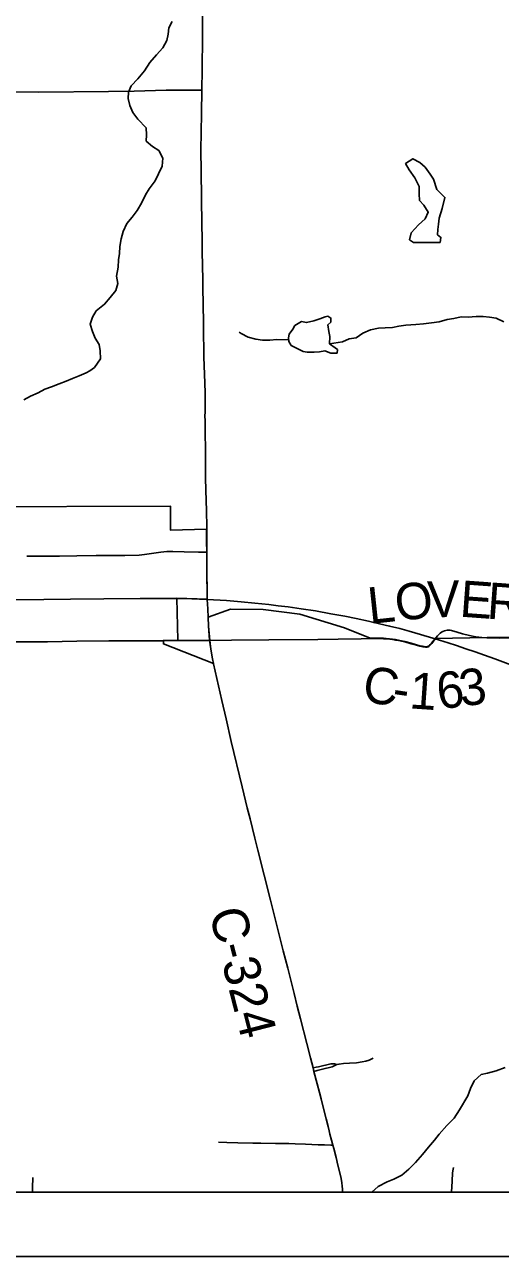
# Model space of a CAD drawing. Extents: x 0 to 34, y 0 to 22.
# Drawn here: x 15.722 to 16.463, y 13.024 to 14.945 of the extents above; entities that cross this region are included whole.
import ezdxf

# ---------------------------------------------------------------- set-up
doc = ezdxf.new("R2010")
doc.units = 0
for name, color, linetype in [('GM_X_City_Street', 7, 'Continuous'), ('GM_X_Corporation', 7, 'Continuous'), ('GM_X_County_Road', 7, 'Continuous'), ('GM_X_County_Road_Text', 7, 'Continuous'), ('GM_X_Minor_Lake', 7, 'Continuous'), ('GM_X_Minor_River', 7, 'Continuous'), ('GM_X_State_Route', 7, 'Continuous'), ('GM_X_Township_Road', 7, 'Continuous'), ('SH_Data', 7, 'Continuous')]:
    doc.layers.add(name, color=color, linetype=linetype)

msp = doc.modelspace()

# ---------------------------------------------------------------- linework, layer by layer
at = {"layer": 'GM_X_City_Street'}
for points in [[(15.7249, 14.1157), (15.7759, 14.1159), (15.8032, 14.1165), (15.833, 14.1171), (15.8622, 14.1172), (15.8777, 14.1171), (15.9001, 14.1177), (15.9087, 14.1185), (15.9339, 14.1221), (15.9432, 14.123), (15.9525, 14.1232), (15.9702, 14.1228), (15.9928, 14.1223), (16.0056, 14.122)], [(16.2084, 13.3231), (16.2121, 13.3238), (16.2189, 13.3248), (16.2282, 13.3254), (16.2393, 13.3259), (16.2478, 13.327), (16.2538, 13.3283), (16.2589, 13.3301), (16.2649, 13.3331)], [(16.1714, 13.3178), (16.1761, 13.3187), (16.1801, 13.3195), (16.1989, 13.3239), (16.2026, 13.3243), (16.2047, 13.324), (16.2084, 13.3231)], [(16.1728, 13.3124), (16.1776, 13.3136), (16.1902, 13.3169), (16.1971, 13.3186), (16.2013, 13.3197), (16.2042, 13.3208), (16.2084, 13.3231)], [(16.0237, 13.2018), (16.0367, 13.2014), (16.0541, 13.2011), (16.0776, 13.2006), (16.0818, 13.2005), (16.0899, 13.2004), (16.1127, 13.2), (16.1253, 13.1998), (16.1338, 13.1997), (16.1433, 13.1994), (16.1598, 13.1988), (16.1794, 13.198), (16.1892, 13.1976), (16.1992, 13.1975), (16.2023, 13.1974)], [(16.3873, 13.1239), (16.3881, 13.1412), (16.389, 13.1542), (16.3897, 13.1596), (16.3903, 13.1626)], [(15.7337, 13.1239), (15.7339, 13.1307), (15.7345, 13.1466)]]:
    msp.add_lwpolyline(points, dxfattribs=at)
at = {"layer": 'GM_X_Corporation'}
for points in [[(13.4438, 15.6034), (13.4438, 13.1239), (18.8008, 13.1239)], [(16.5054, 13.99), (16.4616, 13.9888), (16.4522, 13.989), (16.4435, 13.9892), (16.4431, 13.9892), (16.3617, 13.9873), (16.3562, 13.9803), (16.3541, 13.978), (16.3523, 13.9763), (16.3516, 13.9757), (16.3506, 13.9752), (16.3496, 13.9749), (16.3485, 13.9747), (16.3476, 13.9746), (16.3465, 13.9747), (16.3446, 13.9749), (16.3422, 13.9753), (16.3379, 13.9763), (16.3327, 13.9777), (16.3243, 13.98), (16.3143, 13.9827), (16.3092, 13.9839), (16.3044, 13.9849), (16.2997, 13.9857), (16.2953, 13.9864), (16.2907, 13.987), (16.2855, 13.9874), (16.281, 13.9878), (16.2754, 13.988), (16.2687, 13.9881), (16.2603, 13.9879), (16.2206, 14.0042), (16.1507, 14.0255), (16.0938, 14.0327), (16.0426, 14.033), (16.0076, 14.0208), (16.0082, 14.0075), (16.01, 13.985), (16.0119, 13.9715), (16.0145, 13.956), (16.0161, 13.9486), (15.938, 13.979), (15.938, 13.9846), (15.9607, 13.9847), (15.9589, 14.0503), (16.0063, 14.0489), (16.0053, 14.158), (15.9491, 14.1563), (15.9489, 14.1941), (15.6248, 14.1931)], [(15.1283, 13.1239), (17.3265, 13.1239)]]:
    msp.add_lwpolyline(points, dxfattribs=at)
at = {"layer": 'GM_X_County_Road'}
for p, q in [((15.7325, 13.9825), (15.7429, 13.9825)), ((15.938, 13.9841), (15.9609, 13.9842)), ((16.0855, 13.6573), (16.0808, 13.6761)), ((16.105, 13.5795), (16.0855, 13.6573))]:
    msp.add_line(p, q, dxfattribs=at)
for points in [[(16.0078, 14.0203), (16.0071, 14.0339), (16.0065, 14.0484)], [(16.0102, 13.9844), (16.0084, 14.0069), (16.0078, 14.0203)], [(16.0102, 13.9844), (16.0443, 13.9847), (16.1022, 13.9856), (16.179, 13.9861), (16.2106, 13.9864), (16.2463, 13.9871), (16.2596, 13.9873)], [(16.2596, 13.9873), (16.2605, 13.9873), (16.2689, 13.9875), (16.2756, 13.9875), (16.2812, 13.9872), (16.2857, 13.9869), (16.2909, 13.9864), (16.2955, 13.9858), (16.2999, 13.9851), (16.3046, 13.9843), (16.3094, 13.9833), (16.3145, 13.9821), (16.3245, 13.9794), (16.3329, 13.9771), (16.3381, 13.9757), (16.3424, 13.9747), (16.3448, 13.9743), (16.3467, 13.9741), (16.3478, 13.9741), (16.3487, 13.9741), (16.3499, 13.9743), (16.3509, 13.9747), (16.3518, 13.9752), (16.3525, 13.9757), (16.3543, 13.9774), (16.3564, 13.9798), (16.3619, 13.9868)], [(16.3619, 13.9868), (16.3656, 13.9915), (16.3675, 13.9937), (16.3695, 13.9957), (16.3716, 13.9972), (16.374, 13.9984), (16.3765, 13.9994), (16.3787, 14), (16.3807, 14.0003), (16.382, 14.0005), (16.3835, 14.0005), (16.3854, 14.0003), (16.3872, 13.9999), (16.3959, 13.9975), (16.4045, 13.9949), (16.4155, 13.992), (16.4252, 13.9903), (16.4348, 13.9891), (16.4424, 13.9887)], [(16.4424, 13.9887), (16.4433, 13.9886), (16.4524, 13.9884), (16.4619, 13.9882), (16.5056, 13.9895), (16.5733, 13.9901), (16.586, 13.9902)], [(15.6516, 13.982), (15.6991, 13.9824), (15.7316, 13.9825), (15.7325, 13.9825)], [(15.7429, 13.9825), (15.7575, 13.9825), (15.8032, 13.9831), (15.8529, 13.9837), (15.9297, 13.9841), (15.938, 13.9841)], [(15.9609, 13.9842), (15.9678, 13.9842), (15.9977, 13.9843), (16.0102, 13.9844)], [(16.0161, 13.949), (16.0147, 13.9555), (16.0121, 13.9709), (16.0102, 13.9844)], [(16.0808, 13.6761), (16.0732, 13.7061), (16.0687, 13.7236), (16.0607, 13.7562), (16.0439, 13.827), (16.0361, 13.8622), (16.0292, 13.8906), (16.0163, 13.948), (16.0161, 13.949)], [(16.1249, 13.5004), (16.1155, 13.5376), (16.1076, 13.5691), (16.105, 13.5795)], [(16.1467, 13.4143), (16.1418, 13.434), (16.1319, 13.4735), (16.1249, 13.5004)], [(16.1616, 13.3557), (16.1517, 13.3945), (16.1467, 13.4143)], [(16.1728, 13.3124), (16.1714, 13.3178), (16.1674, 13.3333), (16.1616, 13.3557)], [(16.1813, 13.2795), (16.1777, 13.2932), (16.1728, 13.3124)], [(16.1877, 13.2547), (16.1839, 13.2693), (16.1813, 13.2795)], [(16.1949, 13.2266), (16.1919, 13.2384), (16.1877, 13.2547)], [(16.2023, 13.1974), (16.2001, 13.2053), (16.1978, 13.2143), (16.1966, 13.2194), (16.1949, 13.2266)], [(16.2174, 13.1239), (16.2174, 13.1285), (16.217, 13.1335), (16.2164, 13.1386), (16.2152, 13.1451), (16.2141, 13.15), (16.2102, 13.1663), (16.2075, 13.178), (16.2039, 13.1921), (16.2023, 13.1974)]]:
    msp.add_lwpolyline(points, dxfattribs=at)
at = {"layer": 'GM_X_Minor_Lake'}
for p, q in [((16.3281, 14.6049), (16.3698, 14.605)), ((16.1375, 14.4447), (16.1558, 14.4351))]:
    msp.add_line(p, q, dxfattribs=at)
for points in [[(16.3698, 14.605), (16.3708, 14.613), (16.3655, 14.6171), (16.3661, 14.6254), (16.3668, 14.6338), (16.3682, 14.6433), (16.3729, 14.6581), (16.3769, 14.6753), (16.3646, 14.688), (16.3592, 14.7039), (16.3541, 14.7118), (16.3461, 14.7227), (16.338, 14.7299), (16.327, 14.7358), (16.3157, 14.7281), (16.3215, 14.7183), (16.33, 14.7062), (16.3369, 14.6927), (16.3367, 14.6809), (16.3376, 14.6706), (16.3441, 14.6635), (16.351, 14.6522), (16.3462, 14.6419), (16.3357, 14.6327), (16.3245, 14.6204), (16.3216, 14.6093), (16.3281, 14.6049)], [(16.1558, 14.4351), (16.1623, 14.434), (16.1729, 14.4341), (16.1816, 14.4346), (16.1899, 14.4362), (16.199, 14.4325), (16.2089, 14.4327), (16.2096, 14.438), (16.2061, 14.4406), (16.197, 14.4473), (16.1976, 14.4587), (16.196, 14.4663), (16.1944, 14.4765), (16.1989, 14.4807), (16.1992, 14.4872), (16.1942, 14.4902), (16.1904, 14.489), (16.1821, 14.4859), (16.1727, 14.4827), (16.161, 14.4803), (16.1534, 14.4817), (16.1429, 14.4755), (16.1399, 14.4698), (16.1343, 14.4622), (16.1329, 14.4564), (16.1337, 14.4508), (16.1375, 14.4447)]]:
    msp.add_lwpolyline(points, dxfattribs=at)
at = {"layer": 'GM_X_Minor_River'}
for points in [[(15.8235, 14.4047), (15.8304, 14.4104), (15.8397, 14.4238), (15.8396, 14.4359), (15.8376, 14.4458), (15.8314, 14.456), (15.8275, 14.4665), (15.8239, 14.4775), (15.8276, 14.4886), (15.8332, 14.4985), (15.8463, 14.5089), (15.8549, 14.5192), (15.8639, 14.5304), (15.8668, 14.5414), (15.8651, 14.5528), (15.8672, 14.5668), (15.8682, 14.5782), (15.8693, 14.5877), (15.8699, 14.5988), (15.872, 14.6109), (15.8753, 14.6223), (15.8812, 14.6346), (15.8895, 14.6445), (15.8969, 14.6549), (15.904, 14.6667), (15.9103, 14.6793), (15.9158, 14.6889), (15.9252, 14.7015), (15.9303, 14.7122), (15.9363, 14.724), (15.9373, 14.7366), (15.9307, 14.7486), (15.9208, 14.755), (15.9112, 14.7632), (15.9115, 14.7731), (15.911, 14.7837), (15.8983, 14.7976), (15.8902, 14.8081), (15.8859, 14.8187), (15.8832, 14.8297), (15.8838, 14.8396), (15.8879, 14.8495), (15.8983, 14.8602), (15.9084, 14.8729), (15.9166, 14.8859), (15.9271, 14.8978), (15.9372, 14.9089), (15.9431, 14.92), (15.9453, 14.9299), (15.9463, 14.9401), (15.9519, 14.9497)], [(16.4256, 14.4898), (16.4135, 14.4889), (16.4025, 14.4892), (16.3908, 14.4868), (16.3806, 14.4848), (16.3678, 14.4816), (16.356, 14.4799), (16.3436, 14.4783), (16.3315, 14.477), (16.3163, 14.4764), (16.3054, 14.4744), (16.2951, 14.4724), (16.2838, 14.4719), (16.2732, 14.4714), (16.2611, 14.4689), (16.249, 14.4635), (16.2385, 14.4562), (16.2276, 14.4549), (16.2174, 14.4502), (16.197, 14.4473)], [(16.4689, 14.4816), (16.4567, 14.4872), (16.4465, 14.4886), (16.4366, 14.4896), (16.4256, 14.4898)], [(16.1333, 14.4532), (16.1151, 14.4536), (16.1041, 14.4527), (16.0927, 14.4529), (16.0821, 14.4543), (16.0704, 14.4572), (16.0593, 14.4632), (16.0562, 14.4654)], [(15.7205, 14.3596), (15.7307, 14.3657), (15.7428, 14.3707), (15.7529, 14.3761), (15.7635, 14.38), (15.7756, 14.3846), (15.7861, 14.3889), (15.796, 14.3928), (15.8065, 14.3974), (15.8178, 14.402), (15.8235, 14.4047)], [(16.2631, 13.1239), (16.2728, 13.1327), (16.2871, 13.1401), (16.2973, 13.144), (16.3097, 13.1506), (16.3206, 13.1598), (16.3311, 13.1702), (16.3419, 13.1829), (16.3516, 13.194), (16.361, 13.2051), (16.3681, 13.2147), (16.38, 13.2277), (16.3913, 13.2396), (16.3998, 13.2526), (16.4125, 13.274), (16.4169, 13.2855), (16.4228, 13.2977), (16.4333, 13.3073), (16.4435, 13.3097), (16.4571, 13.3133), (16.471, 13.3184)]]:
    msp.add_lwpolyline(points, dxfattribs=at)
at = {"layer": 'GM_X_State_Route'}
for points in [[(16.0051, 14.1847), (16.005, 14.1898), (16.0048, 14.1997), (16.0043, 14.2219), (16.0039, 14.235), (16.0037, 14.2449), (16.0037, 14.2555), (16.0036, 14.2835), (16.0031, 14.3073), (16.0031, 14.323), (16.003, 14.3279), (16.0028, 14.3335), (16.0029, 14.3416), (16.0031, 14.3577), (16.0029, 14.3708), (16.0026, 14.3856), (16.0013, 14.427), (16.001, 14.4406), (16.0007, 14.4593), (16.0005, 14.4735), (15.9999, 14.5145), (15.9997, 14.5288), (15.9993, 14.5462), (15.9989, 14.5697), (15.9987, 14.5902), (15.9983, 14.6106), (15.9979, 14.633), (15.9967, 14.7156), (15.9966, 14.7498), (15.9968, 14.7766), (15.9975, 14.807), (15.9978, 14.8429), (15.9983, 14.8749), (15.9991, 14.926), (15.9997, 15.0138)], [(16.0055, 14.1574), (16.0055, 14.1637), (16.0051, 14.1847)], [(16.0065, 14.0484), (16.0061, 14.0676), (16.0059, 14.0774), (16.0056, 14.0967), (16.0056, 14.122), (16.0056, 14.126), (16.0055, 14.1391), (16.0055, 14.1574)], [(15.6249, 14.047), (15.706, 14.0478), (15.7513, 14.0483), (15.7929, 14.0486), (15.8451, 14.0492), (15.9017, 14.0498), (15.9334, 14.0499), (15.9591, 14.0498)], [(15.9591, 14.0498), (15.9611, 14.0497), (15.9824, 14.0493), (16.0065, 14.0484)], [(16.0065, 14.0484), (16.0364, 14.0466), (16.0593, 14.0448), (16.0805, 14.0428), (16.1024, 14.0403), (16.117, 14.0386), (16.1327, 14.0367), (16.153, 14.034), (16.1752, 14.0305), (16.1991, 14.0262), (16.2207, 14.0221), (16.2388, 14.0185), (16.2579, 14.0144), (16.2749, 14.0106), (16.2906, 14.0069), (16.3065, 14.0029), (16.3212, 13.9989), (16.3619, 13.9868)], [(16.3619, 13.9868), (16.3823, 13.9806), (16.395, 13.9765), (16.4098, 13.9715), (16.424, 13.9668), (16.439, 13.9615), (16.455, 13.9557), (16.4758, 13.9478), (16.4953, 13.94), (16.5162, 13.9309), (16.543, 13.9192), (16.5622, 13.9105), (16.5774, 13.9034), (16.6003, 13.8922), (16.6203, 13.8821), (16.6378, 13.8726), (16.6644, 13.8577), (16.6836, 13.8465), (16.7023, 13.835), (16.727, 13.8194), (16.7546, 13.8015), (16.7631, 13.7959)]]:
    msp.add_lwpolyline(points, dxfattribs=at)
at = {"layer": 'GM_X_Township_Road'}
msp.add_lwpolyline([(15.1554, 14.8368), (15.2074, 14.8373), (15.2652, 14.8375), (15.3199, 14.8379), (15.3932, 14.8387), (15.4576, 14.8387), (15.474, 14.8387), (15.5286, 14.8388), (15.5578, 14.8392), (15.5783, 14.8394), (15.5994, 14.8395), (15.698, 14.84), (15.7438, 14.8398), (15.8523, 14.8408), (15.8922, 14.8413), (15.9425, 14.8426), (15.9621, 14.8427), (15.9754, 14.8429), (15.9978, 14.8429)], dxfattribs=at)
at = {"layer": 'SH_Data'}
for p, q in [((13.4438, 13.1239), (20.2438, 13.1239)), ((13.3438, 13.0239), (20.3438, 13.0239))]:
    msp.add_line(p, q, dxfattribs=at)

# ---------------------------------------------------------------- texts
at = {"layer": 'GM_X_County_Road_Text'}
for s, height, rotation, p in [('L', 0.0568, 6.1187, (16.2597, 14.0101)), ('O', 0.0568, 6.0876, (16.302, 14.0146)), ('V', 0.0568, 2.1169, (16.3507, 14.0198)), ('E', 0.0568, 355.8478, (16.399, 14.0217)), ('R', 0.0568, 355.777, (16.4414, 14.0186)), ('C', 0.0568, 351.5862, (16.2465, 13.8894)), ('1', 0.0568, 356.0186, (16.3205, 13.8787)), ('6', 0.0568, 7.6538, (16.368, 13.8767)), ('3', 0.0568, 6.8281, (16.4025, 13.8814)), ('-', 0.0568, 351.8008, (16.2929, 13.8826)), ('C-324', 0.05682, 284.4392, (16.0088, 13.5606))]:
    msp.add_text(s, height=height, rotation=rotation, dxfattribs=at).set_placement(p)

doc.saveas('drawing.dxf')
